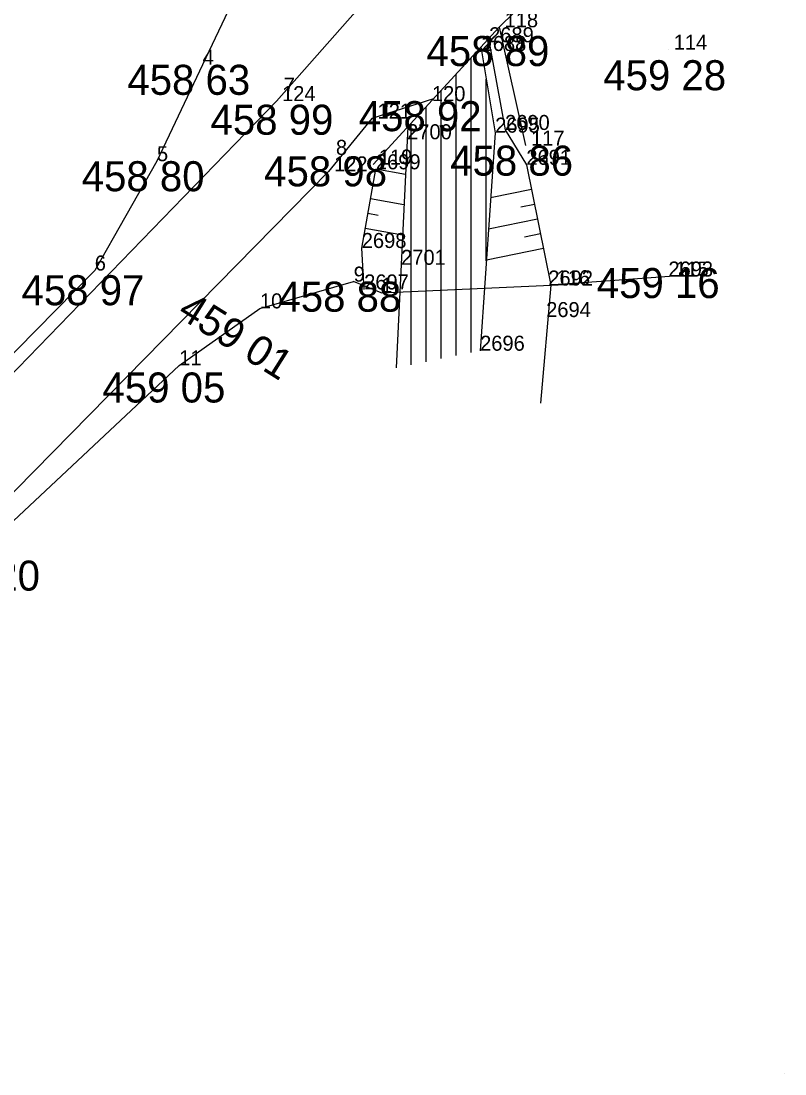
# Model space of a CAD drawing. Extents: x -559180 to -551373, y -1076947 to -1072071.
# Drawn here: x -553682.85 to -553657.42, y -1075324.47 to -1075289.41 of the extents above; entities that cross this region are included whole.
import ezdxf

# ---------------------------------------------------------------- set-up
doc = ezdxf.new("R2010")
doc.units = 0
for name, color, linetype in [('12_PLOTY', 7, 'Continuous'), ('17_KOMUNIKACE', 7, 'Continuous'), ('18_POLOHOPIS', 7, 'Continuous'), ('1_VODA_ZN', 7, 'Continuous'), ('23_HRANY', 7, 'Continuous'), ('26_SRAFY', 7, 'Continuous'), ('27_HRANA_PATA', 7, 'Continuous'), ('28_VODA', 7, 'Continuous'), ('32', 7, 'Continuous'), ('3_BODY', 7, 'Continuous'), ('6_VYSKY', 7, 'Continuous')]:
    doc.layers.add(name, color=color, linetype=linetype)

# ---------------------------------------------------------------- blocks, each defined once
blk = doc.blocks.new('POINT_DISPLAY')
blk.add_line((0, 0), (0, 0))

msp = doc.modelspace()

# ---------------------------------------------------------------- linework, layer by layer
at = {"layer": '12_PLOTY'}
for p, q in [((-553675.48, -1075288.06), (-553676.81, -1075290.87)), ((-553676.81, -1075290.87), (-553678.33, -1075294.08)), ((-553678.33, -1075294.08), (-553680.4, -1075297.72)), ((-553680.4, -1075297.72), (-553686.96, -1075304.38)), ((-553661.26, -1075297.92), (-553665.21, -1075298.21)), ((-553674.9, -1075298.98), (-553671.78, -1075298.09)), ((-553670.86, -1075298.46), (-553671.78, -1075298.09)), ((-553670.86, -1075298.46), (-553665.21, -1075298.21)), ((-553665.21, -1075298.21), (-553665.561, -1075302.141)), ((-553677.59, -1075300.88), (-553674.9, -1075298.98)), ((-553683.95, -1075306.84), (-553677.59, -1075300.88))]:
    msp.add_line(p, q, dxfattribs=at)
at = {"layer": '17_KOMUNIKACE'}
for p, q in [((-553662.9, -1075285.67), (-553666.94, -1075289.62)), ((-553670.82, -1075288.07), (-553674.35, -1075292.08)), ((-553674.35, -1075292.08), (-553686.74, -1075304.86)), ((-553669.127, -1075292.005), (-553671.17, -1075292.66)), ((-553671.17, -1075292.66), (-553672.62, -1075294.42)), ((-553672.62, -1075294.42), (-553684.42, -1075306.43))]:
    msp.add_line(p, q, dxfattribs=at)
at = {"layer": '18_POLOHOPIS'}
for p, q in [((-553671.13, -1075294.19), (-553666.94, -1075289.62)), ((-553666.94, -1075289.62), (-553666.06, -1075293.56))]:
    msp.add_line(p, q, dxfattribs=at)
at = {"layer": '23_HRANY'}
for p, q in [((-553667.291, -1075290.003), (-553666.74, -1075293.04)), ((-553666.74, -1075293.04), (-553666.03, -1075294.2)), ((-553666.03, -1075294.2), (-553665.21, -1075298.21))]:
    msp.add_line(p, q, dxfattribs=at)
at = {"layer": '26_SRAFY'}
for p, q in [((-553670.056, -1075294.527), (-553671.04, -1075294.35)), ((-553670.852, -1075294.892), (-553671.128, -1075294.842)), ((-553667.219, -1075295.292), (-553665.863, -1075295.015)), ((-553670.104, -1075295.534), (-553671.217, -1075295.334)), ((-553670.968, -1075295.887), (-553671.305, -1075295.826)), ((-553666.211, -1075295.596), (-553665.763, -1075295.505)), ((-553667.29, -1075296.327), (-553665.663, -1075295.994)), ((-553670.153, -1075296.542), (-553671.393, -1075296.319)), ((-553666.092, -1075296.593), (-553665.563, -1075296.484)), ((-553667.361, -1075297.362), (-553665.463, -1075296.974))]:
    msp.add_line(p, q, dxfattribs=at)
at = {"layer": '27_HRANA_PATA'}
for p, q in [((-553671.51, -1075296.97), (-553671.04, -1075294.35)), ((-553671.43, -1075298.35), (-553671.51, -1075296.97))]:
    msp.add_line(p, q, dxfattribs=at)
at = {"layer": '28_VODA'}
for p, q in [((-553667.542, -1075290.277), (-553667.07, -1075293.13)), ((-553669.98, -1075292.936), (-553670.364, -1075300.958)), ((-553667.07, -1075293.13), (-553667.57, -1075300.39))]:
    msp.add_line(p, q, dxfattribs=at)
at = {"layer": '32'}
for p, q in [((-553667.864, -1075300.45), (-553667.864, -1075290.628)), ((-553668.364, -1075300.551), (-553668.364, -1075291.174)), ((-553667.364, -1075297.399), (-553667.364, -1075291.353)), ((-553668.864, -1075300.653), (-553668.864, -1075291.719)), ((-553669.364, -1075300.755), (-553669.364, -1075292.264)), ((-553669.864, -1075300.856), (-553669.864, -1075292.809))]:
    msp.add_line(p, q, dxfattribs=at)

# ---------------------------------------------------------------- block references
at = {"layer": '1_VODA_ZN'}
for p in [(-553666.94, -1075289.62), (-553667.27, -1075290.12), (-553667.52, -1075290.41), (-553661.31, -1075290.37), (-553676.81, -1075290.87), (-553674.11, -1075291.8), (-553674.35, -1075292.08), (-553669.36, -1075292.08), (-553671.17, -1075292.66), (-553670, -1075293.35), (-553667.07, -1075293.13), (-553666.74, -1075293.04), (-553666.06, -1075293.56), (-553672.37, -1075293.87), (-553678.33, -1075294.08), (-553672.62, -1075294.42), (-553671.13, -1075294.19), (-553671.04, -1075294.35), (-553666.03, -1075294.2), (-553671.51, -1075296.97), (-553670.2, -1075297.53), (-553680.4, -1075297.72), (-553661.3, -1075297.92), (-553661.26, -1075297.92), (-553671.78, -1075298.09), (-553665.3, -1075298.22), (-553665.21, -1075298.21), (-553671.43, -1075298.35), (-553670.86, -1075298.46), (-553674.9, -1075298.98), (-553665.37, -1075299.27), (-553667.57, -1075300.39), (-553677.59, -1075300.88), (-553657.42, -1075324.47)]:
    msp.add_blockref('POINT_DISPLAY', p, dxfattribs=at)

# ---------------------------------------------------------------- texts
at = {"layer": '3_BODY'}
for s, p in [(' 118', (-553666.94, -1075289.62)), ('2689', (-553667.27, -1075290.12)), (' 114', (-553661.31, -1075290.37)), ('2688', (-553667.52, -1075290.41)), ('4', (-553676.81, -1075290.87)), (' 124', (-553674.35, -1075292.08)), ('7', (-553674.11, -1075291.8)), (' 120', (-553669.36, -1075292.08)), (' 121', (-553671.17, -1075292.66)), ('2695', (-553667.07, -1075293.13)), ('2690', (-553666.74, -1075293.04)), ('2700', (-553670, -1075293.35)), ('8', (-553672.37, -1075293.87)), (' 117', (-553666.06, -1075293.56)), ('5', (-553678.33, -1075294.08)), (' 119', (-553671.13, -1075294.19)), ('2691', (-553666.03, -1075294.2)), (' 122', (-553672.62, -1075294.42)), ('2699', (-553671.04, -1075294.35)), ('2698', (-553671.51, -1075296.97)), ('6', (-553680.4, -1075297.72)), ('2701', (-553670.2, -1075297.53)), ('9', (-553671.78, -1075298.09)), ('2693', (-553661.3, -1075297.92)), (' 115', (-553661.26, -1075297.92)), ('2697', (-553671.43, -1075298.35)), ('2692', (-553665.3, -1075298.22)), (' 116', (-553665.21, -1075298.21)), ('1', (-553670.86, -1075298.46)), ('10', (-553674.9, -1075298.98)), ('2694', (-553665.37, -1075299.27)), ('2696', (-553667.57, -1075300.39)), ('11', (-553677.59, -1075300.88))]:
    msp.add_text(s, height=0.5, dxfattribs=at).set_placement(p)
at = {"layer": '6_VYSKY'}
for s, p in [('458 89', (-553669.354, -1075290.912)), ('458 63', (-553679.315, -1075291.87)), ('459 28', (-553663.468, -1075291.717)), ('458 99', (-553676.545, -1075293.198)), ('458 92', (-553671.61, -1075293.08)), ('458 86', (-553668.565, -1075294.56)), ('458 80', (-553680.835, -1075295.08)), ('458 98', (-553674.758, -1075294.917)), ('458 97', (-553682.837, -1075298.876)), ('459 16', (-553663.684, -1075298.637)), ('458 88', (-553674.285, -1075299.09)), ('459 05', (-553680.142, -1075302.114)), ('459 20', (-553686.315, -1075308.378))]:
    msp.add_text(s, height=1, dxfattribs=at).set_placement(p)
msp.add_text('459 01', height=1, rotation=327.8644, dxfattribs=at).set_placement((-553677.694, -1075299.233))

doc.saveas('drawing.dxf')
